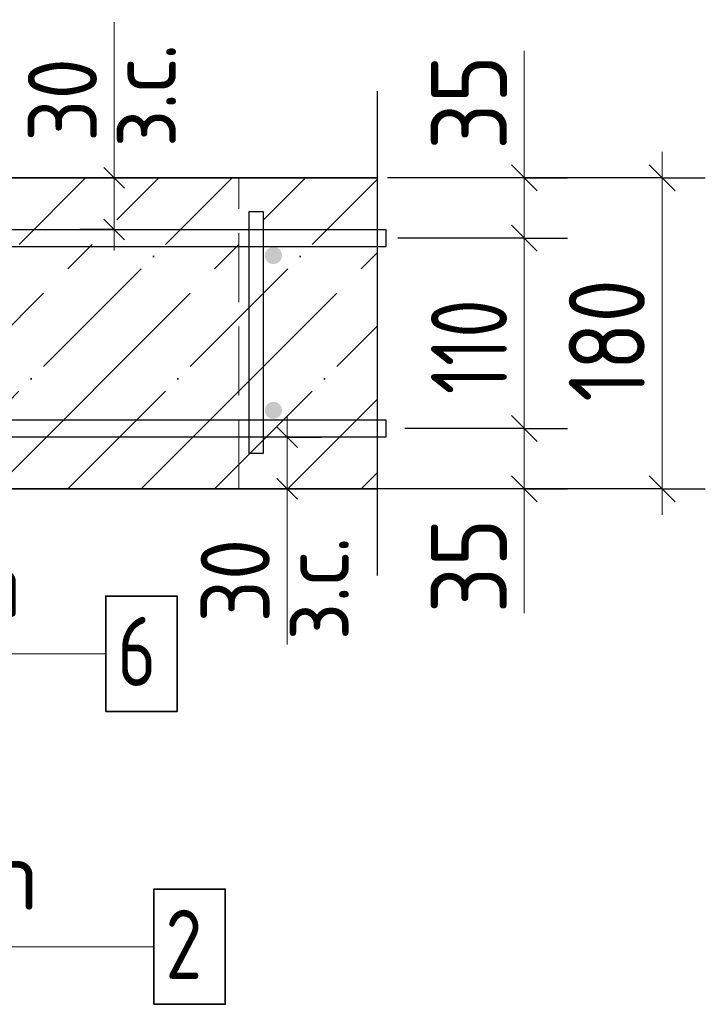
# Model space of a CAD drawing. Header units: millimetres. Extents: x -49773 to 2322955, y -3321 to 58485.
# Tile 314 of 580: x 1214971 to 1216955, y 30639 to 33486. Entities that reach past the tile are written whole.
import ezdxf

# ---------------------------------------------------------------- set-up
doc = ezdxf.new("R2010")
doc.units = ezdxf.units.MM
for name, pattern in [('______11', [500, 400, -50, 0, -50]), ('______2', [270, 200, -70]), ('______5', [1100, 800, -100, 100, -100])]:
    doc.linetypes.add(name, pattern=pattern)
for name, color, linetype, lineweight in [('Standard', 7, 'Continuous', 25), ('Арм.стержн. вертикальными 1', 22, 'Continuous', 35), ('Арм.стержн.горизонт. 1', 180, 'Continuous', 35), ('Размерная линия_ общее', 7, 'Continuous', 13), ('Размерная линия_ общее_1', 7, 'Continuous', 13), ('Стена_ общее', 7, 'Continuous', 35)]:
    doc.layers.add(name, color=color, linetype=linetype, lineweight=lineweight)
doc.layers.add('Арм.стержн.Стяжки', color=7, linetype='Continuous', lineweight=35, true_color=0x501e0f)
doc.styles.add('ISOCPEUR', font='txt')

msp = doc.modelspace()

# ---------------------------------------------------------------- hatches: boundary and pattern name
at = {"layer": 'Арм.стержн. вертикальными 1', "linetype": 'Continuous', "lineweight": 50, "transparency": 33554687}
for points in [[(1215730.1, 32804.2), (1215728.2, 32813.8), (1215722.8, 32821.9), (1215714.7, 32827.3), (1215705.1, 32829.2), (1215695.6, 32827.3), (1215687.4, 32821.9), (1215682, 32813.8), (1215680.1, 32804.2), (1215682, 32794.6), (1215687.4, 32786.5), (1215695.6, 32781.1), (1215705.1, 32779.2), (1215714.7, 32781.1), (1215722.8, 32786.5), (1215728.2, 32794.6)], [(1215730.1, 32356.5), (1215728.2, 32366.1), (1215722.8, 32374.2), (1215714.7, 32379.6), (1215705.1, 32381.5), (1215695.6, 32379.6), (1215687.4, 32374.2), (1215682, 32366.1), (1215680.1, 32356.5), (1215682, 32347), (1215687.4, 32338.9), (1215695.6, 32333.4), (1215705.1, 32331.5), (1215714.7, 32333.4), (1215722.8, 32338.9), (1215728.2, 32347)]]:
    msp.add_hatch(color=4, dxfattribs=at).paths.add_polyline_path(points)

# ---------------------------------------------------------------- linework, layer by layer
at = {"layer": 'Standard', "color": 7, "linetype": 'Continuous', "lineweight": 13, "transparency": 33554687}
for p, q in [((1215244.5, 33029.2), (1215244.5, 33479.2)), ((1215744.5, 32129.2), (1215744.5, 31679.2))]:
    msp.add_line(p, q, dxfattribs=at)
at = {"layer": 'Standard', "color": 7, "linetype": 'Continuous', "lineweight": 25, "transparency": 33554687}
msp.add_line((1216005.3, 33279.2), (1216005.3, 31879.2), dxfattribs=at)
at = {"layer": 'Standard', "color": 7, "linetype": 'Continuous', "lineweight": 35, "transparency": 33554687}
for p, q in [((1216005.3, 33029.2), (1212305.1, 33029.2)), ((1213205.1, 32129.2), (1216005.3, 32129.2))]:
    msp.add_line(p, q, dxfattribs=at)
at = {"layer": 'Standard', "color": 253, "linetype": '______11', "lineweight": 35, "true_color": 0xababab, "transparency": 33554687}
for p, q in [((1214261.8, 32129.2), (1215161.8, 33029.2)), ((1214686, 32129.2), (1215586, 33029.2)), ((1215110.3, 32129.2), (1216005.3, 33024.2)), ((1215534.6, 32129.2), (1216005.3, 32600)), ((1215958.8, 32129.2), (1216005.3, 32175.7))]:
    msp.add_line(p, q, dxfattribs=at)
at = {"layer": 'Standard', "color": 253, "linetype": '______5', "lineweight": 35, "true_color": 0xababab, "transparency": 33554687}
for p, q in [((1214473.9, 32129.2), (1215373.9, 33029.2)), ((1214898.2, 32129.2), (1215798.2, 33029.2)), ((1215322.4, 32129.2), (1216005.3, 32812.1)), ((1215746.7, 32129.2), (1216005.3, 32387.8))]:
    msp.add_line(p, q, dxfattribs=at)
at = {"layer": 'Арм.стержн. вертикальными 1', "color": 7, "linetype": 'Continuous', "lineweight": 13, "transparency": 33554687}
msp.add_line((1213319.1, 30805.4), (1215359.1, 30805.4), dxfattribs=at)
at = {"layer": 'Арм.стержн. вертикальными 1', "color": 7, "linetype": 'Continuous', "lineweight": 35, "transparency": 33554687}
msp.add_lwpolyline([(1215359.1, 30638.7), (1215565.8, 30638.7), (1215565.8, 30972), (1215359.1, 30972), (1215359.1, 30638.7)], dxfattribs=at)
at = {"layer": 'Арм.стержн.горизонт. 1', "color": 4, "linetype": 'Continuous', "lineweight": 25, "transparency": 33554687}
for points in [[(1216030.3, 32829.2), (1212705.1, 32829.2), (1212705.1, 32879.2), (1216030.3, 32879.2), (1216030.3, 32829.2)], [(1216030.3, 32829.2), (1212705.1, 32829.2), (1212705.1, 32879.2), (1216030.3, 32879.2), (1216030.3, 32829.2)], [(1216030.3, 32829.2), (1212705.1, 32829.2), (1212705.1, 32879.2), (1216030.3, 32879.2), (1216030.3, 32829.2)], [(1216030.3, 32829.2), (1212705.1, 32829.2), (1212705.1, 32879.2), (1216030.3, 32879.2), (1216030.3, 32829.2)], [(1216030.3, 32829.2), (1212705.1, 32829.2), (1212705.1, 32879.2), (1216030.3, 32879.2), (1216030.3, 32829.2)], [(1216030.3, 32829.2), (1212705.1, 32829.2), (1212705.1, 32879.2), (1216030.3, 32879.2), (1216030.3, 32829.2)], [(1216030.3, 32829.2), (1212705.1, 32829.2), (1212705.1, 32879.2), (1216030.3, 32879.2), (1216030.3, 32829.2)], [(1216030.3, 32829.2), (1212705.1, 32829.2), (1212705.1, 32879.2), (1216030.3, 32879.2), (1216030.3, 32829.2)], [(1216030.3, 32829.2), (1212705.1, 32829.2), (1212705.1, 32879.2), (1216030.3, 32879.2), (1216030.3, 32829.2)], [(1216030.3, 32829.2), (1212705.1, 32829.2), (1212705.1, 32879.2), (1216030.3, 32879.2), (1216030.3, 32829.2)], [(1216030.3, 32829.2), (1212705.1, 32829.2), (1212705.1, 32879.2), (1216030.3, 32879.2), (1216030.3, 32829.2)], [(1216030.3, 32829.2), (1212705.1, 32829.2), (1212705.1, 32879.2), (1216030.3, 32879.2), (1216030.3, 32829.2)], [(1216030.3, 32829.2), (1212705.1, 32829.2), (1212705.1, 32879.2), (1216030.3, 32879.2), (1216030.3, 32829.2)], [(1216030.3, 32279.2), (1212705.1, 32279.2), (1212705.1, 32329.2), (1216030.3, 32329.2), (1216030.3, 32279.2)], [(1216030.3, 32279.2), (1212705.1, 32279.2), (1212705.1, 32329.2), (1216030.3, 32329.2), (1216030.3, 32279.2)], [(1216030.3, 32279.2), (1212705.1, 32279.2), (1212705.1, 32329.2), (1216030.3, 32329.2), (1216030.3, 32279.2)], [(1216030.3, 32279.2), (1212705.1, 32279.2), (1212705.1, 32329.2), (1216030.3, 32329.2), (1216030.3, 32279.2)], [(1216030.3, 32279.2), (1212705.1, 32279.2), (1212705.1, 32329.2), (1216030.3, 32329.2), (1216030.3, 32279.2)], [(1216030.3, 32279.2), (1212705.1, 32279.2), (1212705.1, 32329.2), (1216030.3, 32329.2), (1216030.3, 32279.2)], [(1216030.3, 32279.2), (1212705.1, 32279.2), (1212705.1, 32329.2), (1216030.3, 32329.2), (1216030.3, 32279.2)], [(1216030.3, 32279.2), (1212705.1, 32279.2), (1212705.1, 32329.2), (1216030.3, 32329.2), (1216030.3, 32279.2)], [(1216030.3, 32279.2), (1212705.1, 32279.2), (1212705.1, 32329.2), (1216030.3, 32329.2), (1216030.3, 32279.2)], [(1216030.3, 32279.2), (1212705.1, 32279.2), (1212705.1, 32329.2), (1216030.3, 32329.2), (1216030.3, 32279.2)], [(1216030.3, 32279.2), (1212705.1, 32279.2), (1212705.1, 32329.2), (1216030.3, 32329.2), (1216030.3, 32279.2)], [(1216030.3, 32279.2), (1212705.1, 32279.2), (1212705.1, 32329.2), (1216030.3, 32329.2), (1216030.3, 32279.2)], [(1216030.3, 32279.2), (1212705.1, 32279.2), (1212705.1, 32329.2), (1216030.3, 32329.2), (1216030.3, 32279.2)]]:
    msp.add_lwpolyline(points, dxfattribs=at)
at = {"layer": 'Арм.стержн.Стяжки', "color": 7, "linetype": 'Continuous', "lineweight": 13, "transparency": 33554687}
msp.add_line((1213400, 31652.7), (1215220, 31652.7), dxfattribs=at)
at = {"layer": 'Арм.стержн.Стяжки', "color": 40, "linetype": 'Continuous', "lineweight": 25, "transparency": 33554687}
msp.add_lwpolyline([(1215635.1, 32231.5), (1215635.1, 32931.5), (1215675.1, 32931.5), (1215675.1, 32231.5), (1215635.1, 32231.5)], dxfattribs=at)
msp.add_lwpolyline([(1215635.1, 32231.5), (1215635.1, 32931.5), (1215675.1, 32931.5), (1215675.1, 32231.5), (1215635.1, 32231.5)], dxfattribs=at)
msp.add_lwpolyline([(1215635.1, 32231.5), (1215635.1, 32931.5), (1215675.1, 32931.5), (1215675.1, 32231.5), (1215635.1, 32231.5)], dxfattribs=at)
msp.add_lwpolyline([(1215635.1, 32231.5), (1215635.1, 32931.5), (1215675.1, 32931.5), (1215675.1, 32231.5), (1215635.1, 32231.5)], dxfattribs=at)
msp.add_lwpolyline([(1215635.1, 32231.5), (1215635.1, 32931.5), (1215675.1, 32931.5), (1215675.1, 32231.5), (1215635.1, 32231.5)], dxfattribs=at)
msp.add_lwpolyline([(1215635.1, 32231.5), (1215635.1, 32931.5), (1215675.1, 32931.5), (1215675.1, 32231.5), (1215635.1, 32231.5)], dxfattribs=at)
at = {"layer": 'Арм.стержн.Стяжки', "color": 7, "linetype": 'Continuous', "lineweight": 35, "transparency": 33554687}
msp.add_lwpolyline([(1215220, 31486), (1215426.7, 31486), (1215426.7, 31819.4), (1215220, 31819.4), (1215220, 31486)], dxfattribs=at)
at = {"layer": 'Размерная линия_ общее', "color": 7, "linetype": 'Continuous', "lineweight": 13, "transparency": 33554687}
for p, q in [((1216430.9, 33110.1), (1216430.9, 33396.1)), ((1216430.9, 32941.7), (1216430.9, 33110.1)), ((1216430.9, 33029.2), (1216430.9, 33104.2)), ((1216829.6, 33029.2), (1216829.6, 33104.2)), ((1216430.9, 32854.2), (1216430.9, 33029.2)), ((1216430.9, 32304.2), (1216430.9, 32854.2)), ((1216430.9, 32129.2), (1216430.9, 32304.2)), ((1216430.9, 32216.7), (1216430.5, 32055.7)), ((1216430.9, 32129.2), (1216430.9, 32054.2)), ((1216829.6, 32129.2), (1216829.6, 32054.2)), ((1216430.5, 32055.7), (1216430.5, 31769.7))]:
    msp.add_line(p, q, dxfattribs=at)
at = {"layer": 'Размерная линия_ общее', "color": 7, "linetype": 'Continuous', "lineweight": 25, "transparency": 33554687}
for p, q in [((1216468.4, 32991.7), (1216393.4, 33066.7)), ((1216867.1, 32991.7), (1216792.1, 33066.7)), ((1216468.4, 32816.7), (1216393.4, 32891.7)), ((1216468.4, 32266.7), (1216393.4, 32341.7)), ((1216468.4, 32091.7), (1216393.4, 32166.7)), ((1216867.1, 32091.7), (1216792.1, 32166.7))]:
    msp.add_line(p, q, dxfattribs=at)
at = {"layer": 'Размерная линия_ общее', "color": 253, "linetype": 'Continuous', "lineweight": -3, "true_color": 0xa0a0a0, "transparency": 33554687}
for p, q in [((1216829.6, 33029.2), (1216063, 33029.2)), ((1216430.9, 33029.2), (1216305.9, 33029.2)), ((1216430.9, 33029.2), (1216555.9, 33029.2)), ((1216829.6, 33029.2), (1216704.6, 33029.2)), ((1216829.6, 33029.2), (1216954.6, 33029.2)), ((1216430.9, 32854.2), (1216305.9, 32854.2)), ((1216430.9, 32854.2), (1216555.9, 32854.2)), ((1216430.9, 32304.2), (1216305.9, 32304.2)), ((1216430.9, 32304.2), (1216555.9, 32304.2)), ((1216829.6, 32129.2), (1216095.2, 32129.2)), ((1216430.9, 32129.2), (1216305.9, 32129.2)), ((1216430.9, 32129.2), (1216555.9, 32129.2)), ((1216829.6, 32129.2), (1216704.6, 32129.2)), ((1216829.6, 32129.2), (1216954.6, 32129.2))]:
    msp.add_line(p, q, dxfattribs=at)
for points in [[(1216430.9, 33029.2), (1216413.9, 33029.2), (1216413.9, 33029.2), (1216035.2, 33029.2)], [(1216430.9, 32854.2), (1216413.9, 32854.2), (1216413.9, 32854.2), (1216064.6, 32854.2)], [(1216430.9, 32304.2), (1216413.8, 32304.2), (1216413.8, 32304.2), (1216413.7, 32304.2), (1216413.7, 32304.2), (1216085, 32304.2)], [(1216430.9, 32129.2), (1216413.7, 32129.2), (1216413.7, 32129.2), (1216413.6, 32129.2), (1216413.6, 32129.2), (1215995.2, 32129.2)]]:
    msp.add_lwpolyline(points, dxfattribs=at)
at = {"layer": 'Размерная линия_ общее', "color": 7, "linetype": 'Continuous', "lineweight": 13, "transparency": 33554687}
msp.add_lwpolyline([(1216829.6, 32129.2), (1216829.6, 32673.2), (1216829.6, 32673.2), (1216829.6, 33029.2)], dxfattribs=at)
at = {"layer": 'Размерная линия_ общее_1', "color": 7, "linetype": 'Continuous', "lineweight": 13, "transparency": 33554687}
for p, q in [((1215244.5, 33029.2), (1215244.5, 33089.2)), ((1215244.5, 32879.2), (1215244.5, 33029.2)), ((1215244.5, 32879.2), (1215244.5, 32819.2)), ((1215744.5, 32279.2), (1215744.5, 32339.2)), ((1215744.5, 32279.2), (1215744.5, 32129.2)), ((1215744.5, 32129.2), (1215744.5, 32069.2))]:
    msp.add_line(p, q, dxfattribs=at)
at = {"layer": 'Размерная линия_ общее_1', "color": 7, "linetype": 'Continuous', "lineweight": 25, "transparency": 33554687}
for p, q in [((1215274.5, 32999.2), (1215214.5, 33059.2)), ((1215274.5, 32849.2), (1215214.5, 32909.2)), ((1215714.5, 32309.2), (1215774.5, 32249.2)), ((1215714.5, 32159.2), (1215774.5, 32099.2))]:
    msp.add_line(p, q, dxfattribs=at)
at = {"layer": 'Размерная линия_ общее_1', "color": 253, "linetype": 'Continuous', "lineweight": -3, "true_color": 0xa0a0a0, "transparency": 33554687}
for p, q in [((1215244.5, 33029.2), (1215144.5, 33029.2)), ((1215244.5, 33029.2), (1215344.5, 33029.2)), ((1215244.5, 32879.2), (1215144.5, 32879.2)), ((1215244.5, 32879.2), (1215344.5, 32879.2)), ((1215744.5, 32279.2), (1215644.5, 32279.2)), ((1215744.5, 32279.2), (1215844.5, 32279.2)), ((1215744.5, 32129.2), (1215644.5, 32129.2)), ((1215744.5, 32129.2), (1215844.5, 32129.2))]:
    msp.add_line(p, q, dxfattribs=at)
at = {"layer": 'Стена_ общее', "color": 253, "linetype": '______2', "lineweight": 18, "true_color": 0xababab, "transparency": 33554687}
msp.add_line((1215605.1, 32129.2), (1215605.1, 33029.2), dxfattribs=at)

# ---------------------------------------------------------------- texts
at = {"layer": 'Арм.стержн. вертикальными 1', "color": 7, "linetype": 'Continuous', "lineweight": 25, "transparency": 33554687, "char_height": 200, "attachment_point": 7, "style": 'ISOCPEUR'}
for s, insert, width in [('\\W0.94;ø10 L=4130mm ', (1213419.1, 30912.1), 1933.181), ('\\W0.78;2', (1215392.5, 30712.1), 217.601)]:
    msp.add_mtext(s, dxfattribs=dict(at, insert=insert, width=width))
at = {"layer": 'Арм.стержн.Стяжки', "color": 7, "linetype": 'Continuous', "lineweight": 25, "transparency": 33554687, "char_height": 200, "attachment_point": 7, "style": 'ISOCPEUR'}
for s, insert, width in [('\\W0.98;ø8 L=270mm ', (1213500, 31759.4), 1716.847), ('\\W0.78;6', (1215253.3, 31559.4), 217.611)]:
    msp.add_mtext(s, dxfattribs=dict(at, insert=insert, width=width))
at = {"layer": 'Размерная линия_ общее', "color": 7, "linetype": 'Continuous', "lineweight": 25, "transparency": 33554687, "char_height": 220, "attachment_point": 7, "rotation": 90, "style": 'ISOCPEUR'}
for s, insert, width in [('\\W0.87;35', (1216380.9, 33110.1), 403.924), ('\\W0.83;180', (1216779.6, 32381.2), 508.571), ('\\W0.74;110', (1216380.9, 32403.2), 455.162), ('\\W0.87;35', (1216380.5, 31769.7), 403.924)]:
    msp.add_mtext(s, dxfattribs=dict(at, insert=insert, width=width))
at = {"layer": 'Размерная линия_ общее_1', "color": 7, "linetype": 'Continuous', "lineweight": 18, "transparency": 33554687, "char_height": 200, "attachment_point": 7, "rotation": 90, "style": 'ISOCPEUR'}
for s, insert, width in [('\\W0.90;з.с.', (1215423.2, 33117.2), 459.942), ('\\W0.87;30', (1215194.5, 33133.3), 367.202), ('\\W0.90;з.с.', (1215923.2, 31691.2), 459.942), ('\\W0.87;30', (1215694.5, 31743.2), 367.218)]:
    msp.add_mtext(s, dxfattribs=dict(at, insert=insert, width=width))

doc.saveas('drawing.dxf')
